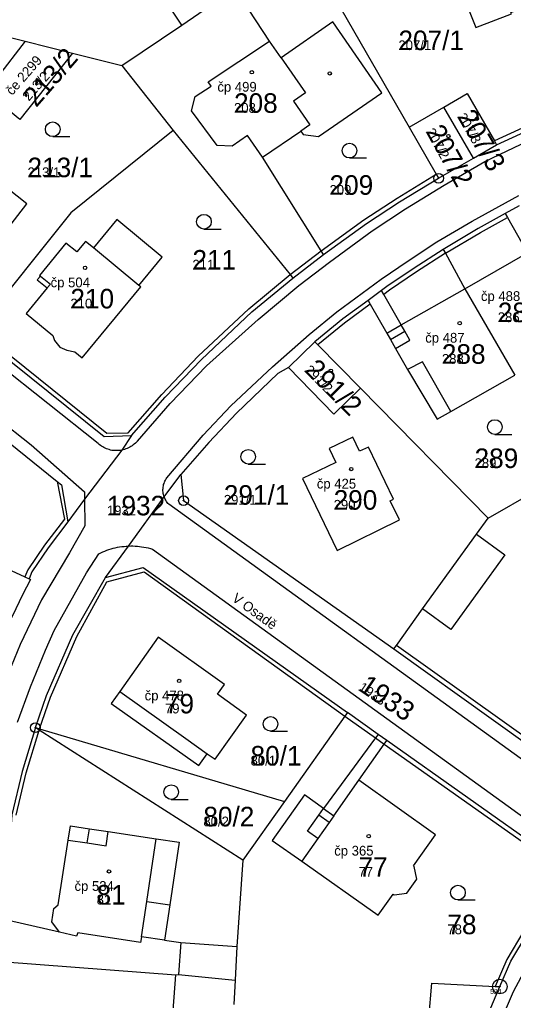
# Model space of a CAD drawing. Extents: x -763628 to -761565, y -976033 to -973833.
# Drawn here: x -762591.4 to -762540.9, y -974791.3 to -974691 of the extents above; entities that cross this region are included whole.
import ezdxf

# ---------------------------------------------------------------- set-up
doc = ezdxf.new("R2010")
doc.units = 0
for name, color, linetype in [('KN_cisla parcel 1000', 7, 'Continuous'), ('KN_cisla parcel 500', 7, 'Continuous'), ('KN_cisla popisna 500', 7, 'Continuous'), ('KN_hranice parcel', 7, 'Continuous'), ('KN_popisy', 7, 'Continuous'), ('KN_vnitrni kresba parcel', 7, 'Continuous'), ('KN_znacky bodu BP', 7, 'Continuous'), ('KN_znacky budov', 7, 'Continuous'), ('KN_znacky kultur', 7, 'Continuous')]:
    doc.layers.add(name, color=color, linetype=linetype)

msp = doc.modelspace()

# ---------------------------------------------------------------- linework, layer by layer
at = {"layer": 'KN_hranice parcel'}
for p, q in [((-762574.81, -974691.56), (-762585.8, -974674.78)), ((-762562.46, -974683.08), (-762551.58, -974701.99)), ((-762574.81, -974691.56), (-762569.34, -974687.81)), ((-762594.47, -974692.28), (-762590.81, -974693.2)), ((-762580.94, -974695.68), (-762574.81, -974691.56)), ((-762590.81, -974693.2), (-762594.82, -974698.39)), ((-762590.81, -974693.2), (-762585.96, -974694.42)), ((-762585.96, -974694.42), (-762580.94, -974695.68)), ((-762580.94, -974695.68), (-762575.68, -974702.33)), ((-762551.58, -974701.99), (-762548.03, -974699.94)), ((-762545.01, -974705.17), (-762548.03, -974699.94)), ((-762545.01, -974705.17), (-762542.64, -974703.8)), ((-762548.57, -974707.22), (-762545.01, -974705.17)), ((-762563.45, -974717.42), (-762560.34, -974715.03)), ((-762561.2, -974723.93), (-762563.91, -974726.58)), ((-762556.56, -974728.68), (-762543.51, -974741.97)), ((-762543.51, -974741.97), (-762535.17, -974737.18)), ((-762554.74, -974764.08), (-762557.88, -974761.85)), ((-762589.77, -974763.39), (-762589.34, -974763.52)), ((-762589.34, -974763.52), (-762564.32, -974770.96)), ((-762553.86, -974764.7), (-762554.74, -974764.08)), ((-762564.32, -974770.96), (-762568.56, -974776.95)), ((-762569.35, -974789.23), (-762569.48, -974791.72))]:
    msp.add_line(p, q, dxfattribs=at)
for points in [[(-762550.96, -974677.78), (-762549.03, -974682.8), (-762550.58, -974683.4), (-762551.56, -974683.79), (-762550.91, -974685.47), (-762549.92, -974685.09), (-762548.72, -974687.83), (-762547.29, -974687.27), (-762546.94, -974688.18), (-762546.28, -974687.93), (-762544.77, -974691.82), (-762541.13, -974690.4), (-762541.18, -974690.26), (-762537.58, -974688.85)], [(-762560.34, -974715.03), (-762560.58, -974714.65), (-762566.56, -974705.07), (-762562.63, -974702.39), (-762562.39, -974702.75), (-762560.85, -974702.96), (-762554.37, -974698.48), (-762559.38, -974691.24), (-762564.65, -974694.89), (-762565.84, -974693.2), (-762569.34, -974687.81)], [(-762585.96, -974694.42), (-762591.34, -974701.2), (-762594.82, -974698.39)], [(-762548.03, -974699.94), (-762545.66, -974698.56), (-762542.87, -974703.41), (-762542.64, -974703.8)], [(-762542.64, -974703.8), (-762538.56, -974701.93), (-762535.22, -974700.49), (-762533.29, -974699.82)], [(-762575.68, -974702.33), (-762586.13, -974710.76), (-762595.68, -974722.66), (-762595.97, -974723.01)], [(-762575.68, -974702.33), (-762563.73, -974717.06), (-762563.45, -974717.42)], [(-762551.58, -974701.99), (-762548.81, -974706.8), (-762548.57, -974707.22)], [(-762594.92, -974705.11), (-762595.58, -974705.94), (-762597.8, -974704.18), (-762599.11, -974705.89), (-762600.25, -974705.02), (-762601.68, -974706.88), (-762602.34, -974707.76), (-762601.21, -974708.63), (-762603.09, -974711.07), (-762595.96, -974716.7), (-762590.64, -974709.85), (-762594.79, -974706.56), (-762594.12, -974705.72), (-762594.92, -974705.11)], [(-762560.34, -974715.03), (-762555.95, -974711.86), (-762552.55, -974709.62), (-762548.57, -974707.22)], [(-762540.33, -974710.05), (-762541.76, -974710.84), (-762544.54, -974712.37), (-762548.11, -974714.5)], [(-762585.72, -974724.97), (-762584.98, -974725.58), (-762578.99, -974718.33), (-762579.18, -974718.17), (-762576.8, -974715.28), (-762581.44, -974711.43), (-762583.83, -974714.33), (-762584.63, -974713.67), (-762585.53, -974714.76), (-762586.66, -974713.84), (-762589.35, -974717.15), (-762589.25, -974717.23), (-762589.57, -974717.61), (-762588.56, -974718.44), (-762590.7, -974721.04), (-762587.97, -974723.29), (-762587.82, -974723.81), (-762587.28, -974724.49), (-762586.55, -974724.81), (-762585.72, -974724.97)], [(-762548.11, -974714.5), (-762551.07, -974716.41), (-762553.84, -974718.28), (-762554.4, -974718.7), (-762555.77, -974719.71)], [(-762548.11, -974714.5), (-762547.87, -974714.88), (-762545.89, -974718.52), (-762540.79, -974727.36)], [(-762579.96, -974733.54), (-762576.5, -974729.62), (-762572.81, -974725.74), (-762567.64, -974720.88), (-762563.45, -974717.42)], [(-762555.77, -974719.71), (-762558.36, -974721.61), (-762561.2, -974723.93)], [(-762555.77, -974719.71), (-762555.55, -974720.1), (-762553.86, -974723.06), (-762553.49, -974723.72), (-762552.97, -974724.63), (-762551.73, -974726.79), (-762548.7, -974731.87), (-762547.31, -974731.08), (-762540.79, -974727.36)], [(-762595.97, -974723.01), (-762582.74, -974733.64), (-762579.96, -974733.54)], [(-762561.2, -974723.93), (-762560.89, -974724.25), (-762556.56, -974728.68)], [(-762563.91, -974726.58), (-762564.98, -974727.2), (-762569.21, -974731.23), (-762572.04, -974734.23), (-762574.92, -974737.5)], [(-762556.56, -974728.68), (-762559.27, -974731.34), (-762563.91, -974726.58)], [(-762598.24, -974729.59), (-762587.53, -974738.22), (-762587.11, -974738.56), (-762586.44, -974742.36)], [(-762579.96, -974733.54), (-762580.94, -974735.02), (-762584.74, -974740.05), (-762586.44, -974742.36)], [(-762552.55, -974742.16), (-762553.5, -974740.19), (-762553.19, -974740.03), (-762555.74, -974734.7), (-762556.64, -974735.13), (-762557.33, -974733.69), (-762559.76, -974734.85), (-762559.07, -974736.28), (-762562.49, -974737.91), (-762558.93, -974745.28), (-762552.55, -974742.16)], [(-762582.59, -974748.03), (-762580.26, -974744.83), (-762576.6, -974739.81), (-762574.92, -974737.5)], [(-762574.92, -974737.5), (-762574.63, -974740.18), (-762553.15, -974755.35)], [(-762586.44, -974742.36), (-762588.47, -974745.01), (-762590.12, -974747.46), (-762590.41, -974748.18)], [(-762553.15, -974755.35), (-762552.88, -974754.98), (-762550.2, -974751.26), (-762544.7, -974743.62), (-762543.51, -974741.97)], [(-762593.25, -974754.34), (-762599.33, -974751.4), (-762596.47, -974745.39), (-762590.84, -974747.98), (-762590.41, -974748.18)], [(-762582.59, -974748.03), (-762578.75, -974747.01), (-762557.88, -974761.85)], [(-762590.41, -974748.18), (-762590.28, -974748.24), (-762591.09, -974749.83), (-762591.77, -974751.24), (-762593.25, -974754.34)], [(-762589.77, -974763.39), (-762588.63, -974760.1), (-762585.94, -974753.91), (-762582.59, -974748.03)], [(-762581.14, -974759.7), (-762582.01, -974760.94), (-762573.07, -974767.28), (-762572.2, -974766.06), (-762571.41, -974766.62), (-762568.21, -974762.13), (-762571.15, -974759.97), (-762570.44, -974758.98), (-762577.22, -974754.14), (-762581.14, -974759.7)], [(-762553.15, -974755.35), (-762532.76, -974769.94), (-762528.66, -974769.46)], [(-762557.88, -974761.85), (-762558.14, -974762.22), (-762564.32, -974770.96)], [(-762589.77, -974763.39), (-762591.13, -974767.88), (-762592.17, -974772.3), (-762592.57, -974778.06), (-762592.96, -974783), (-762593.3, -974787.31)], [(-762568.56, -974776.95), (-762589.38, -974763.64), (-762589.77, -974763.39)], [(-762554.74, -974764.08), (-762555.01, -974764.44), (-762560.32, -974771.65), (-762562.28, -974770.26), (-762565.57, -974774.93), (-762562.54, -974777.06), (-762554.74, -974782.58), (-762553.2, -974780.43), (-762553.12, -974780.49), (-762551.8, -974780.32), (-762550.78, -974778.9), (-762551.05, -974777.59), (-762551.13, -974777.53), (-762548.87, -974774.36), (-762556.7, -974768.76), (-762554.12, -974765.07), (-762553.86, -974764.7)], [(-762536.84, -974780.5), (-762537.29, -974776.45), (-762553.86, -974764.7)], [(-762568.56, -974776.95), (-762569.2, -974785.79), (-762569.35, -974789.23)], [(-762543.88, -974793.57), (-762542.31, -974789.87), (-762541.18, -974787.29), (-762539.48, -974784.43), (-762536.84, -974780.5)], [(-762593.3, -974787.31), (-762592.85, -974787.35), (-762575.42, -974788.67), (-762575.15, -974788.65), (-762569.35, -974789.23)]]:
    msp.add_lwpolyline(points, dxfattribs=at)
at = {"layer": 'KN_vnitrni kresba parcel'}
for p, q in [((-762572.12, -974697.35), (-762565.84, -974693.2)), ((-762564.65, -974694.89), (-762562.17, -974698.48)), ((-762571.82, -974697.8), (-762572.12, -974697.35)), ((-762573.43, -974698.86), (-762571.82, -974697.8)), ((-762562.17, -974698.48), (-762563.39, -974699.33)), ((-762573.82, -974700.34), (-762573.43, -974698.86)), ((-762563.39, -974699.33), (-762561.72, -974701.76)), ((-762571.2, -974703.88), (-762573.82, -974700.34)), ((-762538.75, -974701.52), (-762542.87, -974703.41)), ((-762583.35, -974734.34), (-762624.12, -974702.04)), ((-762561.72, -974701.76), (-762562.63, -974702.39)), ((-762568.08, -974702.85), (-762569.67, -974703.93)), ((-762566.56, -974705.07), (-762568.08, -974702.85)), ((-762543.83, -974705.52), (-762538.35, -974702.88)), ((-762569.67, -974703.93), (-762571.2, -974703.88)), ((-762547.99, -974707.94), (-762543.83, -974705.52)), ((-762552.8, -974709.25), (-762548.81, -974706.8)), ((-762551.96, -974710.36), (-762547.99, -974707.94)), ((-762556.2, -974711.48), (-762552.8, -974709.25)), ((-762545.14, -974711.62), (-762540.36, -974708.98)), ((-762555.36, -974712.59), (-762551.96, -974710.36)), ((-762560.58, -974714.65), (-762556.2, -974711.48)), ((-762544.3, -974712.75), (-762541.54, -974711.24)), ((-762541.76, -974710.84), (-762541.54, -974711.24)), ((-762541.54, -974711.24), (-762539.48, -974714.85)), ((-762559.73, -974715.79), (-762555.36, -974712.59)), ((-762548.73, -974713.73), (-762545.14, -974711.62)), ((-762547.87, -974714.88), (-762544.3, -974712.75)), ((-762579.18, -974718.17), (-762583.83, -974714.33)), ((-762551.67, -974715.66), (-762548.73, -974713.73)), ((-762563.73, -974717.06), (-762560.58, -974714.65)), ((-762547.87, -974714.88), (-762550.82, -974716.79)), ((-762545.89, -974718.52), (-762539.48, -974714.85)), ((-762562.85, -974718.17), (-762559.73, -974715.79)), ((-762554.43, -974717.55), (-762551.67, -974715.66)), ((-762589.25, -974717.23), (-762588.24, -974718.06)), ((-762567.95, -974720.56), (-762563.73, -974717.06)), ((-762558.95, -974720.87), (-762554.43, -974717.55)), ((-762550.82, -974716.79), (-762553.57, -974718.65)), ((-762588.24, -974718.06), (-762588.56, -974718.44)), ((-762567.02, -974721.65), (-762562.85, -974718.17)), ((-762552.38, -974722.22), (-762545.89, -974718.52)), ((-762554.17, -974719.09), (-762554.4, -974718.7)), ((-762553.57, -974718.65), (-762554.17, -974719.09)), ((-762552.38, -974722.22), (-762554.17, -974719.09)), ((-762573.12, -974725.41), (-762567.95, -974720.56)), ((-762555.55, -974720.1), (-762558.17, -974722.02)), ((-762606.88, -974721.29), (-762590.2, -974734.48)), ((-762561.78, -974723.21), (-762558.95, -974720.87)), ((-762572.28, -974726.4), (-762567.02, -974721.65)), ((-762558.17, -974722.02), (-762560.89, -974724.25)), ((-762553.86, -974723.06), (-762552.38, -974722.22)), ((-762552.01, -974722.87), (-762552.38, -974722.22)), ((-762595.68, -974722.66), (-762582.46, -974733.29)), ((-762565.54, -974726.5), (-762561.78, -974723.21)), ((-762553.49, -974723.72), (-762552.01, -974722.87)), ((-762551.49, -974723.78), (-762552.01, -974722.87)), ((-762552.97, -974724.63), (-762551.49, -974723.78)), ((-762576.84, -974729.32), (-762573.12, -974725.41)), ((-762575.98, -974730.26), (-762572.28, -974726.4)), ((-762569.79, -974730.5), (-762565.54, -974726.5)), ((-762550.21, -974726), (-762551.73, -974726.79)), ((-762547.31, -974731.08), (-762550.21, -974726)), ((-762580.3, -974733.24), (-762576.84, -974729.32)), ((-762579.35, -974734.09), (-762575.98, -974730.26)), ((-762572.63, -974733.49), (-762569.79, -974730.5)), ((-762582.46, -974733.29), (-762580.3, -974733.24)), ((-762576.33, -974737.86), (-762572.63, -974733.49)), ((-762590.2, -974734.48), (-762584.75, -974739.29)), ((-762587.53, -974738.22), (-762586.8, -974742.09)), ((-762584.75, -974739.29), (-762584.74, -974740.05)), ((-762584.74, -974740.05), (-762584.71, -974742.76)), ((-762533.43, -974771.45), (-762576.14, -974740.55)), ((-762586.8, -974742.09), (-762588.83, -974744.74)), ((-762584.71, -974742.76), (-762586.28, -974745.52)), ((-762544.7, -974743.62), (-762541.8, -974745.72)), ((-762588.83, -974744.74), (-762590.53, -974747.27)), ((-762586.28, -974745.52), (-762589.15, -974750.31)), ((-762584.56, -974747.57), (-762583.29, -974745.62)), ((-762577.8, -974745.14), (-762536.34, -974775.14)), ((-762541.8, -974745.72), (-762547.3, -974753.35)), ((-762590.53, -974747.27), (-762590.84, -974747.98)), ((-762587.84, -974753.47), (-762584.56, -974747.57)), ((-762582.47, -974748.47), (-762578.64, -974747.45)), ((-762578.64, -974747.45), (-762558.14, -974762.22)), ((-762585.53, -974754.09), (-762582.47, -974748.47)), ((-762589.15, -974750.31), (-762591.32, -974754.88)), ((-762547.3, -974753.35), (-762550.2, -974751.26)), ((-762588.74, -974755.48), (-762587.84, -974753.47)), ((-762588.22, -974760.28), (-762585.53, -974754.09)), ((-762591.32, -974754.88), (-762592.84, -974758.63)), ((-762590.26, -974759.23), (-762588.74, -974755.48)), ((-762532.49, -974769.57), (-762552.88, -974754.98)), ((-762591.59, -974762.83), (-762590.26, -974759.23)), ((-762581.14, -974759.7), (-762574.39, -974764.5)), ((-762589.34, -974763.52), (-762588.22, -974760.28)), ((-762558.14, -974762.22), (-762555.01, -974764.44)), ((-762590.7, -974768.01), (-762589.38, -974763.64)), ((-762589.38, -974763.64), (-762589.34, -974763.52)), ((-762574.39, -974764.5), (-762572.2, -974766.06)), ((-762555.01, -974764.44), (-762554.12, -974765.07)), ((-762554.12, -974765.07), (-762537.55, -974776.81)), ((-762591.72, -974772.34), (-762590.7, -974768.01)), ((-762559.26, -974772.4), (-762556.7, -974768.76)), ((-762560.81, -974772.35), (-762560.32, -974771.65)), ((-762560.32, -974771.65), (-762559.26, -974772.4)), ((-762561.97, -974773.99), (-762560.81, -974772.35)), ((-762559.75, -974773.1), (-762560.81, -974772.35)), ((-762559.26, -974772.4), (-762559.75, -974773.1)), ((-762586.42, -974774.89), (-762586.19, -974773.42)), ((-762586.19, -974773.42), (-762584.24, -974773.73)), ((-762584.46, -974775.19), (-762584.24, -974773.73)), ((-762584.24, -974773.73), (-762582.32, -974774.02)), ((-762559.75, -974773.1), (-762560.9, -974774.74)), ((-762582.55, -974775.49), (-762582.32, -974774.02)), ((-762582.32, -974774.02), (-762577.41, -974774.76)), ((-762578.39, -974781.16), (-762577.41, -974774.76)), ((-762577.41, -974774.76), (-762575.06, -974775.12)), ((-762560.9, -974774.74), (-762562.54, -974777.06)), ((-762560.9, -974774.74), (-762561.97, -974773.99)), ((-762587.45, -974781.52), (-762586.42, -974774.89)), ((-762586.42, -974774.89), (-762584.46, -974775.19)), ((-762584.46, -974775.19), (-762582.55, -974775.49)), ((-762575.06, -974775.12), (-762576.02, -974781.52)), ((-762587.87, -974781.88), (-762587.45, -974781.52)), ((-762578.93, -974784.77), (-762578.39, -974781.16)), ((-762578.39, -974781.16), (-762576.02, -974781.52)), ((-762576.02, -974781.52), (-762576.57, -974785.13)), ((-762588.09, -974783.24), (-762587.87, -974781.88)), ((-762587.31, -974784.32), (-762592.52, -974783.1)), ((-762587.31, -974784.32), (-762588.09, -974783.24)), ((-762585.55, -974784.73), (-762587.31, -974784.32)), ((-762585.43, -974784.39), (-762585.55, -974784.73)), ((-762579.02, -974785.36), (-762585.43, -974784.39)), ((-762578.93, -974784.77), (-762579.02, -974785.36)), ((-762576.57, -974785.13), (-762578.93, -974784.77)), ((-762539.85, -974784.18), (-762541.59, -974787.11)), ((-762537.85, -974784.6), (-762540.96, -974790.4)), ((-762576.57, -974785.13), (-762574.89, -974785.35)), ((-762574.89, -974785.35), (-762575.15, -974788.65)), ((-762574.89, -974785.35), (-762569.2, -974785.79)), ((-762541.59, -974787.11), (-762542.79, -974789.85)), ((-762575.7, -974792.33), (-762575.42, -974788.67)), ((-762549.56, -974793.12), (-762549.27, -974789.52)), ((-762549.27, -974789.52), (-762542.79, -974789.85)), ((-762542.79, -974789.85), (-762542.31, -974789.87)), ((-762540.96, -974790.4), (-762542.38, -974793.72))]:
    msp.add_line(p, q, dxfattribs=at)
for points in [[(-762580.94, -974735.02), (-762581.08, -974735.05), (-762581.23, -974735.06), (-762581.37, -974735.07), (-762581.51, -974735.07), (-762581.66, -974735.07), (-762581.8, -974735.06), (-762581.95, -974735.04), (-762582.09, -974735.01), (-762582.23, -974734.97), (-762582.36, -974734.93), (-762582.5, -974734.88), (-762582.63, -974734.82), (-762582.76, -974734.76), (-762582.89, -974734.69), (-762583.01, -974734.61), (-762583.13, -974734.53), (-762583.24, -974734.44), (-762583.35, -974734.34)], [(-762579.35, -974734.09), (-762579.45, -974734.2), (-762579.55, -974734.3), (-762579.66, -974734.4), (-762579.77, -974734.49), (-762579.89, -974734.57), (-762580.01, -974734.65), (-762580.13, -974734.72), (-762580.26, -974734.79), (-762580.39, -974734.85), (-762580.52, -974734.9), (-762580.66, -974734.95), (-762580.8, -974734.99), (-762580.94, -974735.02)], [(-762576.6, -974739.81), (-762576.64, -974739.69), (-762576.67, -974739.57), (-762576.7, -974739.44), (-762576.72, -974739.31), (-762576.73, -974739.19), (-762576.73, -974739.06), (-762576.72, -974738.93), (-762576.71, -974738.8), (-762576.69, -974738.68), (-762576.66, -974738.55), (-762576.62, -974738.43), (-762576.58, -974738.31), (-762576.53, -974738.19), (-762576.47, -974738.08), (-762576.4, -974737.97), (-762576.33, -974737.86)], [(-762576.14, -974740.55), (-762576.22, -974740.46), (-762576.3, -974740.36), (-762576.37, -974740.26), (-762576.44, -974740.15), (-762576.5, -974740.04), (-762576.55, -974739.93), (-762576.6, -974739.81)], [(-762583.29, -974745.62), (-762583.09, -974745.52), (-762582.88, -974745.43), (-762582.68, -974745.34), (-762582.47, -974745.26), (-762582.25, -974745.18), (-762582.04, -974745.11), (-762581.82, -974745.05), (-762581.6, -974745), (-762581.38, -974744.95), (-762581.16, -974744.92), (-762580.93, -974744.88), (-762580.71, -974744.86), (-762580.48, -974744.84), (-762580.26, -974744.83)], [(-762580.26, -974744.83), (-762580.03, -974744.82), (-762579.81, -974744.82), (-762579.58, -974744.83), (-762579.35, -974744.85), (-762579.13, -974744.87), (-762578.91, -974744.9), (-762578.68, -974744.93), (-762578.46, -974744.97), (-762578.24, -974745.02), (-762578.02, -974745.08), (-762577.8, -974745.14)]]:
    msp.add_lwpolyline(points, dxfattribs=at)
at = {"layer": 'KN_znacky bodu BP'}
for centre, radius in [((-762548.57, -974707.22), 0.5), ((-762548.57, -974707.22), 0.0303), ((-762574.63, -974740.18), 0.5), ((-762574.63, -974740.18), 0.0303), ((-762589.77, -974763.39), 0.5), ((-762589.77, -974763.39), 0.0303), ((-762542.31, -974789.87), 0.75), ((-762542.31, -974789.87), 0.03)]:
    msp.add_circle(centre, radius, dxfattribs=at)
at = {"layer": 'KN_znacky budov'}
for centre in [(-762567.65, -974696.38), (-762559.69, -974696.5), (-762544.65, -974701.13), (-762547.56, -974702.91), (-762584.69, -974716.38), (-762546.41, -974722.04), (-762559.58, -974726.9), (-762557.49, -974736.96), (-762575.08, -974758.62), (-762555.71, -974774.49), (-762582.25, -974778.1)]:
    msp.add_circle(centre, 0.175, dxfattribs=at)
at = {"layer": 'KN_znacky kultur'}
for p, q in [((-762588, -974702.96), (-762586.25, -974702.96)), ((-762557.67, -974705.14), (-762555.92, -974705.14)), ((-762572.54, -974712.41), (-762570.79, -974712.41)), ((-762542.82, -974733.41), (-762541.07, -974733.41)), ((-762568.02, -974736.45), (-762566.27, -974736.45)), ((-762565.74, -974763.76), (-762563.99, -974763.76)), ((-762575.89, -974770.74), (-762574.14, -974770.74)), ((-762546.59, -974781.01), (-762544.84, -974781.01))]:
    msp.add_line(p, q, dxfattribs=at)
for centre in [(-762588, -974702.21), (-762557.67, -974704.39), (-762572.54, -974711.66), (-762542.82, -974732.66), (-762568.02, -974735.7), (-762565.74, -974763.01), (-762575.89, -974769.99), (-762546.59, -974780.26)]:
    msp.add_circle(centre, 0.75, dxfattribs=at)

# ---------------------------------------------------------------- texts
at = {"layer": 'KN_cisla parcel 1000'}
for s, p in [('207/1', (-762552.67, -974694.12)), ('208', (-762569.47, -974700.53)), ('213/1', (-762590.57, -974707.11)), ('209', (-762559.71, -974708.91)), ('211', (-762573.72, -974716.56)), ('210', (-762586.19, -974720.53)), ('286', (-762542.52, -974721.93)), ('288', (-762548.23, -974726.19)), ('289', (-762544.89, -974736.85)), ('291/1', (-762570.51, -974740.6)), ('1932', (-762582.46, -974741.69)), ('290', (-762559.29, -974741.11)), ('79', (-762576.53, -974761.94)), ('80/1', (-762567.78, -974767.27)), ('80/2', (-762572.6, -974773.49)), ('77', (-762556.75, -974778.64)), ('81', (-762583.51, -974781.48)), ('78', (-762547.67, -974784.52))]:
    msp.add_text(s, height=2, dxfattribs=at).set_placement(p)
for s, rotation, p in [('213/2', 49, (-762589.68, -974700.05)), ('207/3', 300, (-762546.7, -974700.91)), ('207/2', 299, (-762549.91, -974702.44)), ('291/2', 315, (-762562.35, -974726.92)), ('1933', 326, (-762556.85, -974759.51))]:
    msp.add_text(s, height=2, rotation=rotation, dxfattribs=at).set_placement(p)
at = {"layer": 'KN_cisla parcel 500'}
for s, p in [('207/1', (-762552.67, -974694.12)), ('208', (-762569.47, -974700.53)), ('213/1', (-762590.57, -974707.11)), ('209', (-762559.71, -974708.91)), ('211', (-762573.72, -974716.56)), ('210', (-762586.19, -974720.53)), ('286', (-762542.52, -974721.93)), ('288', (-762548.23, -974726.19)), ('289', (-762544.89, -974736.85)), ('291/1', (-762570.51, -974740.6)), ('1932', (-762582.46, -974741.69)), ('290', (-762559.29, -974741.11)), ('79', (-762576.53, -974761.94)), ('80/1', (-762567.78, -974767.27)), ('80/2', (-762572.6, -974773.49)), ('77', (-762556.75, -974778.64)), ('81', (-762583.51, -974781.48)), ('78', (-762547.67, -974784.52))]:
    msp.add_text(s, height=1, dxfattribs=at).set_placement(p)
for s, rotation, p in [('213/2', 49, (-762590.43, -974699.39)), ('207/3', 300, (-762546.7, -974700.91)), ('207/2', 299, (-762549.91, -974702.44)), ('291/2', 315, (-762562.35, -974726.92)), ('1933', 326, (-762556.85, -974759.51))]:
    msp.add_text(s, height=1, rotation=rotation, dxfattribs=at).set_placement(p)
at = {"layer": 'KN_cisla popisna 500'}
msp.add_text('če 2299', height=1, rotation=49, dxfattribs=at).set_placement((-762592.14, -974698.81))
for s, p in [('čp 499', (-762571.17, -974698.37)), ('čp 504', (-762588.21, -974718.37)), ('čp 488', (-762544.24, -974719.77)), ('čp 487', (-762549.93, -974724.03)), ('čp 425', (-762561.01, -974738.95)), ('čp 478', (-762578.6, -974760.61)), ('čp 365', (-762559.23, -974776.48)), ('čp 534', (-762585.77, -974780.09))]:
    msp.add_text(s, height=1, dxfattribs=at).set_placement(p)
at = {"layer": 'KN_popisy'}
msp.add_text('V Osadě', height=1, rotation=324, dxfattribs=at).set_placement((-762569.75, -974750.37))
at = {"layer": 'KN_znacky bodu BP'}
msp.add_text('524', height=0.5, dxfattribs=at).set_placement((-762543.3, -974790.62))

doc.saveas('drawing.dxf')
